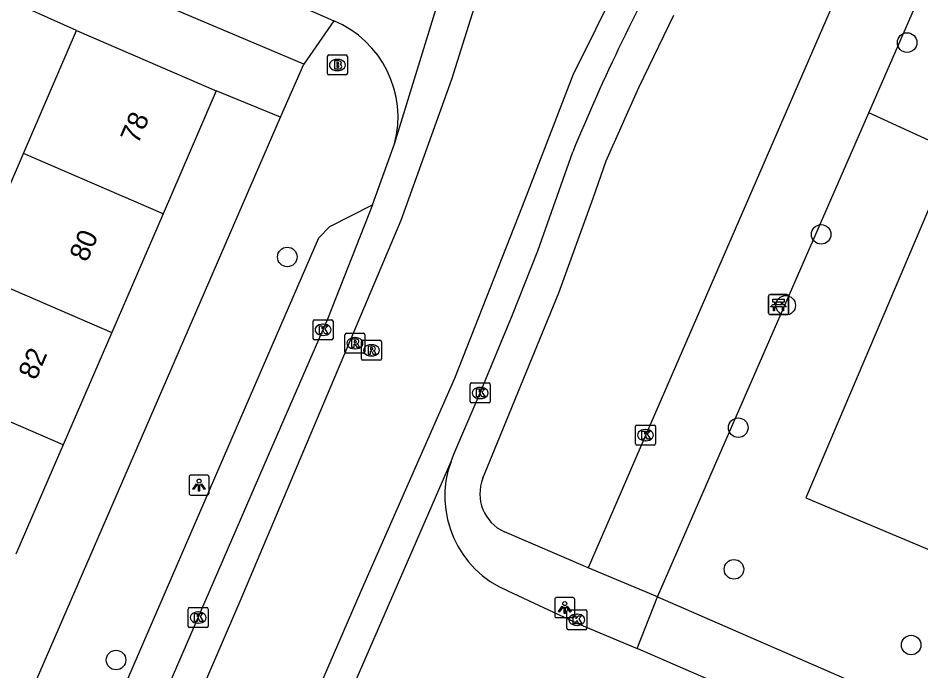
# Model space of a CAD drawing. Extents: x 162812 to 163818, y 381639 to 382470.
# Drawn here: x 163431.89 to 163477.02, y 381989.23 to 382021.87 of the extents above; entities that cross this region are included whole.
import ezdxf

# ---------------------------------------------------------------- set-up
doc = ezdxf.new("R2010")
doc.units = 0
for name, color, linetype in [('IMGEO_Bank', 7, 'Continuous'), ('IMGEO_Boom', 7, 'Continuous'), ('IMGEO_Brandkraan', 7, 'Continuous'), ('IMGEO_Haag', 7, 'Continuous'), ('IMGEO_Kolk', 7, 'Continuous'), ('IMGEO_Lichtpunt', 7, 'Continuous'), ('IMGEO_Pand', 7, 'Continuous'), ('IMGEO_Pand_nummerreeks', 7, 'Continuous'), ('IMGEO_Rijbaan_lokaal_gesloten', 7, 'Continuous'), ('IMGEO_Rijbaan_lokaal_open', 7, 'Continuous'), ('IMGEO_Rioolput', 7, 'Continuous'), ('IMGEO_Voetpad_open', 7, 'Continuous')]:
    doc.layers.add(name, color=color, linetype=linetype)

msp = doc.modelspace()

# ---------------------------------------------------------------- linework, layer by layer
at = {"layer": 'IMGEO_Bank'}
for p, q in [((163469.473, 382008.044), (163470.314, 382008.044)), ((163470.314, 382008.044), (163469.473, 382008.044)), ((163469.398, 382007.119), (163469.398, 382007.96)), ((163469.398, 382007.96), (163469.398, 382007.119)), ((163469.707, 382007.55), (163469.707, 382007.656)), ((163469.751, 382007.656), (163469.751, 382007.55)), ((163470.039, 382007.662), (163469.757, 382007.662)), ((163470.045, 382007.55), (163470.045, 382007.656)), ((163470.089, 382007.656), (163470.089, 382007.55)), ((163470.398, 382007.969), (163470.398, 382007.128)), ((163470.398, 382007.128), (163470.398, 382007.969)), ((163470.095, 382007.442), (163469.702, 382007.442)), ((163469.757, 382007.544), (163470.039, 382007.544)), ((163470.323, 382007.044), (163469.482, 382007.044)), ((163469.482, 382007.044), (163470.323, 382007.044))]:
    msp.add_line(p, q, dxfattribs=at)
for points in [[(163469.701, 382007.662), (163469.615, 382007.662), (163469.615, 382007.823), (163470.178, 382007.823), (163470.178, 382007.662), (163470.095, 382007.662)], [(163469.645, 382007.442), (163469.503, 382007.442), (163469.615, 382007.544), (163469.701, 382007.544)], [(163469.695, 382007.435), (163469.695, 382007.228), (163469.652, 382007.228), (163469.652, 382007.435)], [(163470.095, 382007.544), (163470.178, 382007.544), (163470.29, 382007.442), (163470.151, 382007.442)], [(163470.145, 382007.435), (163470.145, 382007.228), (163470.101, 382007.228), (163470.101, 382007.435)]]:
    msp.add_lwpolyline(points, dxfattribs=at)
for centre, radius, start, end in [((163469.476, 382007.966), 0.0779, 92.4484, 184.2845), ((163469.476, 382007.966), 0.0779, 92.4484, 184.2845), ((163470.32, 382007.966), 0.0779, 2.4484, 94.2845), ((163470.32, 382007.966), 0.0779, 2.4484, 94.2845), ((163469.7, 382007.655), 0.00671, 2.8957, 87.1043), ((163469.757, 382007.655), 0.00671, 92.8957, 177.1043), ((163470.039, 382007.655), 0.00671, 2.8957, 87.1043), ((163470.096, 382007.655), 0.00671, 92.8957, 177.1043), ((163469.645, 382007.435), 0.00671, 2.8957, 87.1043), ((163469.702, 382007.435), 0.00671, 92.8957, 177.1043), ((163469.7, 382007.551), 0.00671, 272.8957, 357.1043), ((163469.757, 382007.551), 0.00671, 182.8957, 267.1043), ((163470.039, 382007.551), 0.00671, 272.8957, 357.1043), ((163470.096, 382007.551), 0.00671, 182.8957, 267.1043), ((163470.094, 382007.435), 0.00671, 2.8957, 87.1043), ((163470.151, 382007.435), 0.00671, 92.8957, 177.1043), ((163469.476, 382007.122), 0.0779, 182.4484, 274.2845), ((163469.476, 382007.122), 0.0779, 182.4484, 274.2845), ((163470.32, 382007.122), 0.0779, 272.4484, 4.2845), ((163470.32, 382007.122), 0.0779, 272.4484, 4.2845)]:
    msp.add_arc(centre, radius, start, end, dxfattribs=at)
at = {"layer": 'IMGEO_Boom'}
for centre in [(163476.325, 382020.648), (163472.029, 382011.058), (163445.345, 382009.931), (163470.258, 382007.507), (163467.883, 382001.393), (163467.67, 381994.311), (163476.526, 381990.523), (163436.786, 381989.775)]:
    msp.add_circle(centre, 0.489, dxfattribs=at)
at = {"layer": 'IMGEO_Brandkraan'}
for p, q in [((163447.348, 382019.102), (163447.348, 382019.954)), ((163447.423, 382020.028), (163448.275, 382020.028)), ((163447.836, 382019.808), (163447.861, 382019.808)), ((163448.349, 382019.954), (163448.349, 382019.102)), ((163448.275, 382019.028), (163447.423, 382019.028)), ((163447.859, 382019.248), (163447.834, 382019.248))]:
    msp.add_line(p, q, dxfattribs=at)
for points in [[(163447.348, 382019.102), (163447.348, 382019.954)], [(163447.423, 382020.028), (163448.275, 382020.028)], [(163448.349, 382019.954), (163448.349, 382019.102)], [(163447.696, 382019.728), (163447.696, 382019.328), (163447.909, 382019.328)], [(163447.927, 382019.728), (163447.696, 382019.728)], [(163447.875, 382019.647), (163447.821, 382019.647), (163447.821, 382019.571)], [(163447.821, 382019.571), (163447.874, 382019.571)], [(163447.883, 382019.495), (163447.821, 382019.495), (163447.821, 382019.414)], [(163447.821, 382019.414), (163447.883, 382019.414)], [(163448.275, 382019.028), (163447.423, 382019.028)]]:
    msp.add_lwpolyline(points, dxfattribs=at)
for centre, radius, start, end in [((163447.425, 382019.952), 0.0765, 91.552, 178.448), ((163447.425, 382019.952), 0.0765, 91.552, 178.448), ((163448.273, 382019.952), 0.0765, 1.552, 88.448), ((163448.273, 382019.952), 0.0765, 1.552, 88.448), ((163447.876, 382019.609), 0.0379, 267.8285, 90.9355), ((163447.884, 382019.454), 0.0404, 269.8759, 90.5077), ((163447.915, 382019.579), 0.251, 268.6676, 293.5347), ((163447.931, 382019.583), 0.145, 59.4692, 91.5367), ((163447.956, 382019.63), 0.0922, 285.5137, 58.1501), ((163447.961, 382019.438), 0.105, 301.3115, 78.989), ((163447.425, 382019.104), 0.0765, 181.552, 268.448), ((163447.425, 382019.104), 0.0765, 181.552, 268.448), ((163448.273, 382019.104), 0.0765, 271.552, 358.448), ((163448.273, 382019.104), 0.0765, 271.552, 358.448)]:
    msp.add_arc(centre, radius, start, end, dxfattribs=at)
for centre, major_axis, ratio, start_param, end_param in [((163447.835, 382019.528), (-0.387, 0.002), 0.722429, 4.712389, 7.853982), ((163447.86, 382019.528), (-0.39, 0.002), 0.717154, 1.570796, 4.712389)]:
    msp.add_ellipse(centre, major_axis=major_axis, ratio=ratio, start_param=start_param, end_param=end_param, dxfattribs=at)
at = {"layer": 'IMGEO_Haag'}
for points in [[(163434.813, 382021.25), (163423.919, 382026.134)], [(163445.009, 382016.913), (163441.794, 382018.234)]]:
    msp.add_lwpolyline(points, dxfattribs=at)
at = {"layer": 'IMGEO_Kolk'}
for p, q in [((163446.632, 382005.86), (163446.632, 382006.712)), ((163446.707, 382006.786), (163447.559, 382006.786)), ((163447.633, 382006.712), (163447.633, 382005.86)), ((163447.12, 382006.566), (163447.145, 382006.566)), ((163447.143, 382006.006), (163447.118, 382006.006)), ((163447.559, 382005.786), (163446.707, 382005.786)), ((163454.483, 382002.702), (163454.483, 382003.554)), ((163454.558, 382003.628), (163455.41, 382003.628)), ((163455.484, 382003.554), (163455.484, 382002.702)), ((163454.971, 382003.408), (163454.996, 382003.408)), ((163454.994, 382002.848), (163454.969, 382002.848)), ((163455.41, 382002.628), (163454.558, 382002.628)), ((163462.748, 382000.594), (163462.748, 382001.446)), ((163462.823, 382001.52), (163463.675, 382001.52)), ((163463.236, 382001.3), (163463.261, 382001.3)), ((163463.749, 382001.446), (163463.749, 382000.594)), ((163463.675, 382000.52), (163462.823, 382000.52)), ((163463.259, 382000.74), (163463.234, 382000.74)), ((163440.39, 381991.474), (163440.39, 381992.326)), ((163440.465, 381992.4), (163441.317, 381992.4)), ((163441.391, 381992.326), (163441.391, 381991.474)), ((163459.393, 381992.29), (163460.245, 381992.29)), ((163440.878, 381992.18), (163440.903, 381992.18)), ((163459.318, 381991.364), (163459.318, 381992.216)), ((163459.806, 381992.07), (163459.831, 381992.07)), ((163460.319, 381992.216), (163460.319, 381991.364)), ((163441.317, 381991.4), (163440.465, 381991.4)), ((163440.901, 381991.62), (163440.876, 381991.62)), ((163459.829, 381991.51), (163459.804, 381991.51)), ((163460.245, 381991.29), (163459.393, 381991.29))]:
    msp.add_line(p, q, dxfattribs=at)
for points in [[(163446.632, 382005.86), (163446.632, 382006.712)], [(163446.707, 382006.786), (163447.559, 382006.786)], [(163447.633, 382006.712), (163447.633, 382005.86)], [(163446.953, 382006.486), (163447.076, 382006.486), (163447.076, 382006.335), (163447.206, 382006.486), (163447.37, 382006.486), (163447.224, 382006.335), (163447.377, 382006.086), (163447.225, 382006.086), (163447.14, 382006.25), (163447.076, 382006.183), (163447.076, 382006.086), (163446.953, 382006.086), (163446.953, 382006.486)], [(163447.559, 382005.786), (163446.707, 382005.786)], [(163454.483, 382002.702), (163454.483, 382003.554)], [(163454.558, 382003.628), (163455.41, 382003.628)], [(163455.484, 382003.554), (163455.484, 382002.702)], [(163454.804, 382003.328), (163454.927, 382003.328), (163454.927, 382003.177), (163455.057, 382003.328), (163455.221, 382003.328), (163455.075, 382003.177), (163455.228, 382002.928), (163455.076, 382002.928), (163454.991, 382003.092), (163454.927, 382003.025), (163454.927, 382002.928), (163454.804, 382002.928), (163454.804, 382003.328)], [(163455.41, 382002.628), (163454.558, 382002.628)], [(163462.748, 382000.594), (163462.748, 382001.446)], [(163462.823, 382001.52), (163463.675, 382001.52)], [(163463.749, 382001.446), (163463.749, 382000.594)], [(163463.069, 382001.22), (163463.192, 382001.22), (163463.192, 382001.069), (163463.322, 382001.22), (163463.486, 382001.22), (163463.34, 382001.069), (163463.493, 382000.82), (163463.341, 382000.82), (163463.256, 382000.984), (163463.192, 382000.917), (163463.192, 382000.82), (163463.069, 382000.82), (163463.069, 382001.22)], [(163463.675, 382000.52), (163462.823, 382000.52)], [(163440.39, 381991.474), (163440.39, 381992.326)], [(163440.465, 381992.4), (163441.317, 381992.4)], [(163441.391, 381992.326), (163441.391, 381991.474)], [(163459.393, 381992.29), (163460.245, 381992.29)], [(163440.711, 381992.1), (163440.834, 381992.1), (163440.834, 381991.949), (163440.964, 381992.1), (163441.128, 381992.1), (163440.982, 381991.949), (163441.135, 381991.7), (163440.983, 381991.7), (163440.898, 381991.864), (163440.834, 381991.797), (163440.834, 381991.7), (163440.711, 381991.7), (163440.711, 381992.1)], [(163459.318, 381991.364), (163459.318, 381992.216)], [(163459.639, 381991.99), (163459.762, 381991.99), (163459.762, 381991.839), (163459.892, 381991.99), (163460.056, 381991.99), (163459.91, 381991.839), (163460.063, 381991.59), (163459.911, 381991.59), (163459.826, 381991.754), (163459.762, 381991.687), (163459.762, 381991.59), (163459.639, 381991.59), (163459.639, 381991.99)], [(163460.319, 381992.216), (163460.319, 381991.364)], [(163441.317, 381991.4), (163440.465, 381991.4)], [(163460.245, 381991.29), (163459.393, 381991.29)]]:
    msp.add_lwpolyline(points, dxfattribs=at)
for centre, start, end in [((163446.709, 382006.71), 91.552, 178.448), ((163446.709, 382006.71), 91.552, 178.448), ((163447.557, 382006.71), 1.552, 88.448), ((163447.557, 382006.71), 1.552, 88.448), ((163446.709, 382005.862), 181.552, 268.448), ((163446.709, 382005.862), 181.552, 268.448), ((163447.557, 382005.862), 271.552, 358.448), ((163447.557, 382005.862), 271.552, 358.448), ((163454.56, 382003.552), 91.552, 178.448), ((163454.56, 382003.552), 91.552, 178.448), ((163455.408, 382003.552), 1.552, 88.448), ((163455.408, 382003.552), 1.552, 88.448), ((163454.56, 382002.704), 181.552, 268.448), ((163454.56, 382002.704), 181.552, 268.448), ((163455.408, 382002.704), 271.552, 358.448), ((163455.408, 382002.704), 271.552, 358.448), ((163462.825, 382001.444), 91.552, 178.448), ((163462.825, 382001.444), 91.552, 178.448), ((163463.673, 382001.444), 1.552, 88.448), ((163463.673, 382001.444), 1.552, 88.448), ((163462.825, 382000.596), 181.552, 268.448), ((163462.825, 382000.596), 181.552, 268.448), ((163463.673, 382000.596), 271.552, 358.448), ((163463.673, 382000.596), 271.552, 358.448), ((163440.467, 381992.324), 91.552, 178.448), ((163440.467, 381992.324), 91.552, 178.448), ((163441.315, 381992.324), 1.552, 88.448), ((163441.315, 381992.324), 1.552, 88.448), ((163459.395, 381992.214), 91.552, 178.448), ((163459.395, 381992.214), 91.552, 178.448), ((163460.243, 381992.214), 1.552, 88.448), ((163460.243, 381992.214), 1.552, 88.448), ((163440.467, 381991.476), 181.552, 268.448), ((163440.467, 381991.476), 181.552, 268.448), ((163441.315, 381991.476), 271.552, 358.448), ((163441.315, 381991.476), 271.552, 358.448), ((163459.395, 381991.366), 181.552, 268.448), ((163459.395, 381991.366), 181.552, 268.448), ((163460.243, 381991.366), 271.552, 358.448), ((163460.243, 381991.366), 271.552, 358.448)]:
    msp.add_arc(centre, 0.0765, start, end, dxfattribs=at)
for centre, major_axis, ratio, start_param, end_param in [((163447.119, 382006.286), (-0.387, 0.002), 0.722429, 4.712389, 7.853982), ((163447.144, 382006.286), (-0.39, 0.002), 0.717154, 1.570796, 4.712389), ((163454.97, 382003.128), (-0.387, 0.002), 0.722429, 4.712389, 7.853982), ((163454.995, 382003.128), (-0.39, 0.002), 0.717154, 1.570796, 4.712389), ((163463.235, 382001.02), (-0.387, 0.002), 0.722429, 4.712389, 7.853982), ((163463.26, 382001.02), (-0.39, 0.002), 0.717154, 1.570796, 4.712389), ((163440.877, 381991.9), (-0.387, 0.002), 0.722429, 4.712389, 7.853982), ((163440.902, 381991.9), (-0.39, 0.002), 0.717154, 1.570796, 4.712389), ((163459.805, 381991.79), (-0.387, 0.002), 0.722429, 4.712389, 7.853982), ((163459.83, 381991.79), (-0.39, 0.002), 0.717154, 1.570796, 4.712389)]:
    msp.add_ellipse(centre, major_axis=major_axis, ratio=ratio, start_param=start_param, end_param=end_param, dxfattribs=at)
at = {"layer": 'IMGEO_Lichtpunt'}
for p, q in [((163441.339, 381999.021), (163440.531, 381999.021)), ((163441.339, 381999.021), (163440.531, 381999.021)), ((163440.437, 381998.926), (163440.437, 381998.119)), ((163440.437, 381998.926), (163440.437, 381998.119)), ((163441.433, 381998.119), (163441.433, 381998.926)), ((163441.433, 381998.119), (163441.433, 381998.926)), ((163440.531, 381998.025), (163441.339, 381998.025)), ((163440.531, 381998.025), (163441.339, 381998.025)), ((163458.714, 381992.801), (163458.714, 381991.994)), ((163458.714, 381992.801), (163458.714, 381991.994)), ((163459.616, 381992.896), (163458.808, 381992.896)), ((163459.616, 381992.896), (163458.808, 381992.896)), ((163459.71, 381991.994), (163459.71, 381992.801)), ((163459.71, 381991.994), (163459.71, 381992.801)), ((163458.808, 381991.9), (163459.616, 381991.9)), ((163458.808, 381991.9), (163459.616, 381991.9))]:
    msp.add_line(p, q, dxfattribs=at)
for points in [[(163440.811, 381998.59), (163440.85, 381998.562), (163440.662, 381998.3), (163440.624, 381998.327), (163440.811, 381998.59)], [(163441.023, 381998.562), (163441.061, 381998.589), (163441.248, 381998.327), (163441.209, 381998.299), (163441.023, 381998.562)], [(163440.913, 381998.542), (163440.96, 381998.542), (163440.96, 381998.22), (163440.913, 381998.22), (163440.913, 381998.542)], [(163459.088, 381992.465), (163459.127, 381992.437), (163458.939, 381992.175), (163458.901, 381992.202), (163459.088, 381992.465)], [(163459.19, 381992.417), (163459.237, 381992.417), (163459.237, 381992.095), (163459.19, 381992.095), (163459.19, 381992.417)], [(163459.3, 381992.437), (163459.338, 381992.464), (163459.525, 381992.202), (163459.486, 381992.174), (163459.3, 381992.437)]]:
    msp.add_lwpolyline(points, dxfattribs=at)
for centre in [(163440.936, 381998.724), (163459.213, 381992.599)]:
    msp.add_circle(centre, 0.0994, dxfattribs=at)
for centre, start, end in [((163440.531, 381998.926), 90, 180), ((163440.531, 381998.926), 90, 180), ((163441.339, 381998.926), 0, 90), ((163441.339, 381998.926), 0, 90), ((163440.531, 381998.119), 180, 270), ((163440.531, 381998.119), 180, 270), ((163441.339, 381998.119), 270, 0), ((163441.339, 381998.119), 270, 360), ((163458.808, 381992.801), 90, 180), ((163458.808, 381992.801), 90, 180), ((163459.616, 381992.801), 0, 90), ((163459.616, 381992.801), 0, 90), ((163458.808, 381991.994), 180, 270), ((163458.808, 381991.994), 180, 270), ((163459.616, 381991.994), 270, 0), ((163459.616, 381991.994), 270, 360)]:
    msp.add_arc(centre, 0.0946, start, end, dxfattribs=at)
at = {"layer": 'IMGEO_Pand'}
for points in [[(163432.155, 382015.101), (163434.813, 382021.25)], [(163434.813, 382021.25), (163441.794, 382018.234)], [(163441.794, 382018.234), (163439.136, 382012.084)], [(163429.587, 382009.162), (163432.155, 382015.101)], [(163439.136, 382012.084), (163432.155, 382015.101)], [(163478.63, 382015.207), (163471.27, 381997.887), (163497.638, 381986.791)], [(163439.136, 382012.084), (163436.568, 382006.144)], [(163429.587, 382009.162), (163436.568, 382006.144)], [(163436.568, 382006.144), (163434.146, 382000.54)], [(163434.146, 382000.54), (163427.165, 382003.558)], [(163434.146, 382000.54), (163433.912, 382000), (163431.781, 381995.071)]]:
    msp.add_lwpolyline(points, dxfattribs=at)
at = {"layer": 'IMGEO_Rijbaan_lokaal_gesloten'}
for points in [[(163457.618, 382031.669), (163457.574, 382031.579), (163453.553, 382018.806), (163451.013, 382011.748), (163442.972, 381992.695), (163423.149, 381946.753), (163403.398, 381901.092), (163388.514, 381866.371), (163385.128, 381859.173), (163382.589, 381854.092), (163378.39, 381846.715), (163376.357, 381843.146), (163372.645, 381836.644), (163370.396, 381832.624), (163367.968, 381828.451), (163367.924, 381828.37)], [(163450.707, 382015.578), (163454.05, 382026.481), (163455.311, 382030.085)], [(163464.722, 382028.665), (163461.877, 382023.605), (163459.619, 382019.017), (163457.08, 382012.454), (163453.694, 382003.844), (163449.038, 381993.259), (163431.05, 381951.693), (163412.004, 381907.726), (163394.228, 381866.23), (163390.489, 381857.832), (163387.456, 381851.551), (163383.033, 381843.676), (163380.997, 381839.984), (163379.217, 381836.772)], [(163449.61, 382012.542), (163450.707, 382015.578)], [(163453.528, 381999.71), (163453.677, 382000.069), (163454.983, 382003.129), (163456.608, 382007.035), (163457.866, 382010.228), (163459.612, 382015.187)], [(163449.61, 382012.542), (163447.348, 382006.821), (163444.392, 382000), (163421.928, 381948.171)], [(163447.726, 381986.331), (163453.528, 381999.71)]]:
    msp.add_lwpolyline(points, dxfattribs=at)
msp.add_arc((163550.301, 381977.989), 98.021, 150.65775, 157.69805, dxfattribs=at)
at = {"layer": 'IMGEO_Rijbaan_lokaal_open'}
for points in [[(163407.444, 382039.08), (163413.933, 382036.26), (163439.148, 382025.378), (163446.837, 382022.1), (163447.666, 382021.737)], [(163456.374, 381993.228), (163459.928, 381991.572), (163462.837, 381990.346)], [(163545.774, 381956.604), (163522.258, 381966.695), (163521.066, 381967.074), (163511.591, 381969.13), (163499.913, 381974.227), (163462.837, 381990.346)]]:
    msp.add_lwpolyline(points, dxfattribs=at)
for centre, radius, start, end in [((163445.657, 382016.915), 5.224, 345.1699, 67.3858), ((163458.339, 381997.957), 5.121, 159.9767, 247.4322)]:
    msp.add_arc(centre, radius, start, end, dxfattribs=at)
at = {"layer": 'IMGEO_Rioolput'}
for p, q in [((163448.224, 382005.189), (163448.224, 382006.041)), ((163448.299, 382006.115), (163449.151, 382006.115)), ((163448.712, 382005.895), (163448.737, 382005.895)), ((163449.225, 382006.041), (163449.225, 382005.189)), ((163449.05, 382004.836), (163449.05, 382005.688)), ((163449.125, 382005.762), (163449.977, 382005.762)), ((163449.538, 382005.542), (163449.563, 382005.542)), ((163450.051, 382005.688), (163450.051, 382004.836)), ((163449.151, 382005.115), (163448.299, 382005.115)), ((163448.735, 382005.335), (163448.71, 382005.335)), ((163449.561, 382004.982), (163449.536, 382004.982)), ((163449.977, 382004.762), (163449.125, 382004.762))]:
    msp.add_line(p, q, dxfattribs=at)
for points in [[(163448.224, 382005.189), (163448.224, 382006.041)], [(163448.299, 382006.115), (163449.151, 382006.115)], [(163448.813, 382005.813), (163448.561, 382005.815), (163448.561, 382005.415)], [(163449.225, 382006.041), (163449.225, 382005.189)], [(163448.561, 382005.415), (163448.685, 382005.415), (163448.685, 382005.577), (163448.696, 382005.577)], [(163448.739, 382005.734), (163448.685, 382005.734), (163448.685, 382005.653)], [(163448.685, 382005.653), (163448.737, 382005.653)], [(163448.743, 382005.548), (163448.814, 382005.415), (163448.954, 382005.415), (163448.889, 382005.541)], [(163449.05, 382004.836), (163449.05, 382005.688)], [(163449.125, 382005.762), (163449.977, 382005.762)], [(163449.639, 382005.46), (163449.387, 382005.462), (163449.387, 382005.062)], [(163449.565, 382005.381), (163449.511, 382005.381), (163449.511, 382005.3)], [(163450.051, 382005.688), (163450.051, 382004.836)], [(163449.151, 382005.115), (163448.299, 382005.115)], [(163449.387, 382005.062), (163449.511, 382005.062), (163449.511, 382005.224), (163449.522, 382005.224)], [(163449.511, 382005.3), (163449.563, 382005.3)], [(163449.569, 382005.195), (163449.64, 382005.062), (163449.78, 382005.062), (163449.715, 382005.188)], [(163449.977, 382004.762), (163449.125, 382004.762)]]:
    msp.add_lwpolyline(points, dxfattribs=at)
for centre, radius, start, end in [((163448.301, 382006.039), 0.0765, 91.552, 178.448), ((163448.301, 382006.039), 0.0765, 91.552, 178.448), ((163448.812, 382005.703), 0.109, 350.3612, 89.416), ((163449.149, 382006.039), 0.0765, 1.552, 88.448), ((163449.149, 382006.039), 0.0765, 1.552, 88.448), ((163448.695, 382005.524), 0.0533, 26.0293, 88.6989), ((163448.721, 382005.842), 0.19, 274.7715, 282.9687), ((163448.745, 382005.638), 0.0964, 77.0061, 93.1865), ((163448.759, 382005.695), 0.0378, 276.6634, 79.6772), ((163448.81, 382005.703), 0.112, 277.5842, 350.9817), ((163448.794, 382005.488), 0.108, 29.5134, 73.7905), ((163449.127, 382005.686), 0.0765, 91.552, 178.448), ((163449.127, 382005.686), 0.0765, 91.552, 178.448), ((163449.571, 382005.285), 0.0964, 77.0061, 93.1865), ((163449.585, 382005.342), 0.0378, 276.6634, 79.6772), ((163449.638, 382005.35), 0.109, 350.3612, 89.416), ((163449.975, 382005.686), 0.0765, 1.552, 88.448), ((163449.975, 382005.686), 0.0765, 1.552, 88.448), ((163448.301, 382005.191), 0.0765, 181.552, 268.448), ((163448.301, 382005.191), 0.0765, 181.552, 268.448), ((163449.149, 382005.191), 0.0765, 271.552, 358.448), ((163449.149, 382005.191), 0.0765, 271.552, 358.448), ((163449.521, 382005.171), 0.0533, 26.0293, 88.6989), ((163449.547, 382005.489), 0.19, 274.7715, 282.9687), ((163449.636, 382005.35), 0.112, 277.5842, 350.9817), ((163449.62, 382005.135), 0.108, 29.5134, 73.7905), ((163449.127, 382004.838), 0.0765, 181.552, 268.448), ((163449.127, 382004.838), 0.0765, 181.552, 268.448), ((163449.975, 382004.838), 0.0765, 271.552, 358.448), ((163449.975, 382004.838), 0.0765, 271.552, 358.448)]:
    msp.add_arc(centre, radius, start, end, dxfattribs=at)
for centre, major_axis, ratio, start_param, end_param in [((163448.711, 382005.615), (-0.387, 0.002), 0.722429, 4.712389, 7.853982), ((163448.736, 382005.615), (-0.39, 0.002), 0.717154, 1.570796, 4.712389), ((163449.537, 382005.262), (-0.387, 0.002), 0.722429, 4.712389, 7.853982), ((163449.562, 382005.262), (-0.39, 0.002), 0.717154, 1.570796, 4.712389)]:
    msp.add_ellipse(centre, major_axis=major_axis, ratio=ratio, start_param=start_param, end_param=end_param, dxfattribs=at)
at = {"layer": 'IMGEO_Voetpad_open'}
for points in [[(163474.404, 382017.132), (163482.972, 382036.792)], [(163446.165, 382019.577), (163425.146, 382028.468)], [(163474.909, 382027.861), (163462.811, 382000), (163462.026, 381998.188), (163460.376, 381994.381)], [(163447.666, 382021.737), (163446.165, 382019.577)], [(163455.12, 381998.865), (163455.585, 382000), (163457.021, 382003.505), (163458.915, 382008.137), (163460.625, 382012.866), (163461.287, 382014.731), (163462.923, 382018.402), (163464.657, 382022.012)], [(163445.009, 382016.913), (163446.165, 382019.577)], [(163463.856, 381992.929), (163466.938, 382000), (163474.404, 382017.132)], [(163478.63, 382015.207), (163474.404, 382017.132)], [(163414.525, 381946.665), (163415.261, 381948.361), (163437.67, 382000), (163445.009, 382016.913)], [(163421.928, 381948.171), (163421.068, 381950.433), (163421.084, 381951.215), (163442.21, 382000), (163446.924, 382010.886), (163447.467, 382011.45), (163449.61, 382012.542)], [(163460.376, 381994.381), (163456.197, 381996.188)], [(163463.856, 381992.929), (163460.376, 381994.381)], [(163462.837, 381990.346), (163463.856, 381992.929)], [(163463.856, 381992.929), (163475.893, 381987.691), (163494.468, 381979.607)]]:
    msp.add_lwpolyline(points, dxfattribs=at)
msp.add_arc((163457.05, 381998.086), 2.081, 158.0246, 245.8068, dxfattribs=at)

# ---------------------------------------------------------------- texts
at = {"layer": 'IMGEO_Pand_nummerreeks'}
for s, p in [('78', (163437.879, 382015.529)), ('80', (163435.33, 382009.631)), ('82', (163432.777, 382003.728))]:
    msp.add_text(s, height=1, rotation=66.6226, dxfattribs=at).set_placement(p)

doc.saveas('drawing.dxf')
